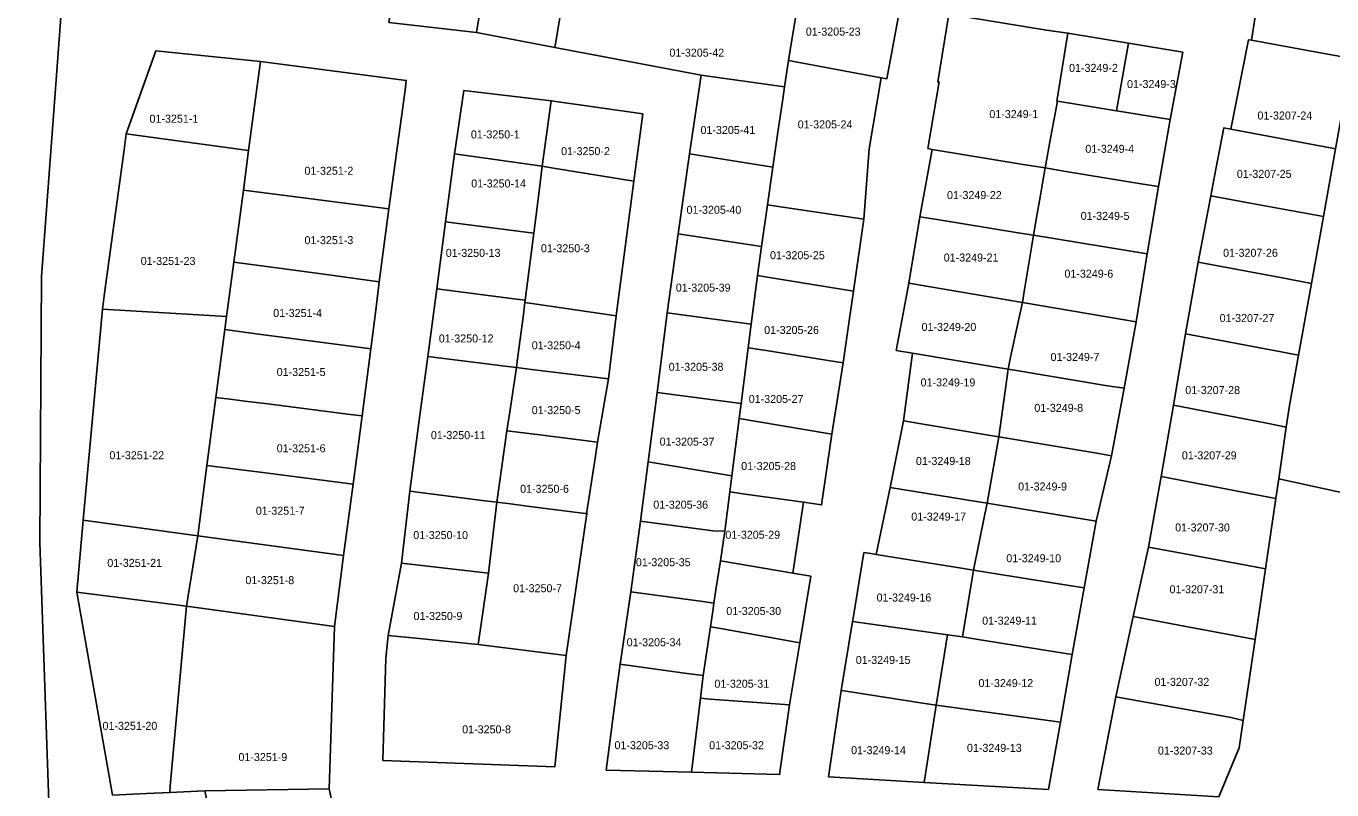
# Model space of a CAD drawing. Extents: x 419396 to 421519, y 4453567 to 4456767.
# Drawn here: x 420401.3 to 420564.4, y 4454051.8 to 4454147.3 of the extents above; entities that cross this region are included whole.
import ezdxf

# ---------------------------------------------------------------- set-up
doc = ezdxf.new("R2010")
doc.units = 0
doc.layers.add('0_KADASTRO', color=7, linetype='Continuous')

msp = doc.modelspace()

# ---------------------------------------------------------------- linework, layer by layer
at = {"layer": '0_KADASTRO'}
msp.add_lwpolyline([(420393.52, 4454200.23), (420401.88, 4454201.08), (420407.58, 4454201.39), (420409.59, 4454201.46), (420403.23, 4454115.99), (420403, 4454082.77), (420404.16, 4454049.09)], dxfattribs=at)
for points in [[(420554.36, 4454145.49), (420554.85, 4454148.41), (420556.08, 4454157.29), (420565.55, 4454155.93), (420566.65, 4454155.78), (420567.82, 4454155.61), (420568.99, 4454155.44), (420568.19, 4454150.39), (420568.06, 4454149.55), (420566.92, 4454143.21), (420565.99, 4454143.38), (420562.77, 4454143.97)], [(420446.61, 4454147.71), (420447.95, 4454155.82), (420458.83, 4454154.27), (420457.54, 4454146.47)], [(420496.55, 4454142.97), (420496.96, 4454145.53), (420497.44, 4454148.5), (420498, 4454152), (420498.43, 4454154.62), (420499.64, 4454154.42), (420511.01, 4454152.56), (420508.84, 4454140.69), (420508.1, 4454140.81)], [(420457.54, 4454146.47), (420458.83, 4454154.27), (420468.73, 4454152.78), (420467.36, 4454144.6)], [(420467.36, 4454144.6), (420468.73, 4454152.78), (420497.44, 4454148.5), (420496.96, 4454145.53), (420496.55, 4454142.97), (420496.05, 4454139.66), (420485.62, 4454141.13)], [(420557.79, 4454090.72), (420558.72, 4454097.17), (420559.11, 4454099.87), (420560.25, 4454106.16), (420561.86, 4454115.11), (420563.36, 4454123.46), (420564.89, 4454131.92), (420566.92, 4454143.21), (420568.06, 4454149.55), (420584.26, 4454146.08), (420573.24, 4454087.32)], [(420513.94, 4454131.95), (420515.36, 4454140.28), (420515.18, 4454140.31), (420516.56, 4454148.76), (420528.77, 4454146.77), (420531.44, 4454146.38), (420530.08, 4454137.88), (420530.16, 4454137.87), (420529.33, 4454133.45), (420528.59, 4454129.54), (420525.87, 4454129.98), (420514.47, 4454131.86)], [(420530.08, 4454137.88), (420531.44, 4454146.38), (420539, 4454145.13), (420537.53, 4454136.68), (420530.16, 4454137.87)], [(420537.53, 4454136.68), (420539, 4454145.13), (420545.81, 4454143.99), (420544.22, 4454135.59)], [(420551.81, 4454134.37), (420554.02, 4454145.55), (420554.36, 4454145.49), (420562.77, 4454143.97), (420565.99, 4454143.38), (420566.92, 4454143.21), (420564.89, 4454131.92), (420564.01, 4454132.11)], [(420413.81, 4454133.78), (420417.48, 4454144.15), (420430.57, 4454142.83), (420430.41, 4454141.64), (420429.09, 4454131.72)], [(420493.9, 4454124.93), (420494.56, 4454129.62), (420495.2, 4454133.99), (420495.83, 4454138.12), (420496.05, 4454139.66), (420496.55, 4454142.97), (420508.1, 4454140.81), (420506.61, 4454131.94), (420505.95, 4454123.15), (420495.85, 4454124.65)], [(420428.43, 4454126.77), (420429.09, 4454131.72), (420430.41, 4454141.64), (420430.57, 4454142.83), (420448.79, 4454140.47), (420448.63, 4454139.26), (420446.6, 4454124.42), (420435.3, 4454125.88)], [(420484.15, 4454131.3), (420485.62, 4454141.13), (420496.05, 4454139.66), (420495.83, 4454138.12), (420495.2, 4454133.99), (420494.56, 4454129.62)], [(420454.83, 4454131.29), (420455.96, 4454139.21), (420466.89, 4454137.93), (420465.76, 4454129.76)], [(420465.76, 4454129.76), (420466.89, 4454137.93), (420478.32, 4454136.29), (420477.22, 4454127.89), (420467.19, 4454129.53)], [(420528.59, 4454129.54), (420529.33, 4454133.45), (420530.16, 4454137.87), (420537.53, 4454136.68), (420544.22, 4454135.59), (420542.78, 4454127.21), (420540.85, 4454127.52), (420531.19, 4454129.11)], [(420410.83, 4454111.91), (420411.1, 4454113.89), (420413.53, 4454131.79), (420413.81, 4454133.78), (420429.09, 4454131.72), (420428.43, 4454126.77), (420427.23, 4454117.79), (420426.33, 4454111)], [(420549.3, 4454126.06), (420549.94, 4454129.39), (420550.92, 4454134.54), (420551.81, 4454134.37), (420564.01, 4454132.11), (420564.89, 4454131.92), (420563.36, 4454123.46), (420554.22, 4454125.15)], [(420512.96, 4454123.45), (420514.47, 4454131.86), (420525.87, 4454129.98), (420528.59, 4454129.54), (420528.17, 4454127.14), (420528, 4454126.15), (420527.47, 4454123.1), (420527.13, 4454121.13), (420525.46, 4454121.4), (420515.1, 4454123.1)], [(420453.7, 4454122.82), (420454.83, 4454131.29), (420465.76, 4454129.76), (420465.42, 4454126.98), (420464.91, 4454123.02), (420464.71, 4454121.38), (420463.72, 4454121.51)], [(420482.75, 4454121.32), (420484.15, 4454131.3), (420494.56, 4454129.62), (420493.9, 4454124.93), (420493.18, 4454119.74)], [(420463.61, 4454112.74), (420463.65, 4454113.01), (420464.71, 4454121.38), (420464.91, 4454123.02), (420465.42, 4454126.98), (420465.76, 4454129.76), (420467.19, 4454129.53), (420477.22, 4454127.89), (420475, 4454111.06), (420465.06, 4454112.53)], [(420527.13, 4454121.13), (420527.47, 4454123.1), (420528, 4454126.15), (420528.17, 4454127.14), (420528.59, 4454129.54), (420531.19, 4454129.11), (420540.85, 4454127.52), (420542.78, 4454127.21), (420541.76, 4454121.26), (420541.33, 4454118.8)], [(420427.23, 4454117.79), (420428.43, 4454126.77), (420435.3, 4454125.88), (420446.6, 4454124.42), (420445.38, 4454115.33), (420439.42, 4454116.14), (420434.14, 4454116.86)], [(420547.73, 4454117.79), (420549.3, 4454126.06), (420554.22, 4454125.15), (420563.36, 4454123.46), (420561.86, 4454115.11), (420558.01, 4454115.84)], [(420492.66, 4454116.09), (420493.18, 4454119.74), (420493.9, 4454124.93), (420495.85, 4454124.65), (420505.95, 4454123.15), (420504.64, 4454114.15), (420494.66, 4454115.77)], [(420511.56, 4454115.14), (420512.96, 4454123.45), (420515.1, 4454123.1), (420525.46, 4454121.4), (420527.13, 4454121.13), (420526.88, 4454119.62), (420525.98, 4454114.1), (420525.76, 4454112.74), (420514.01, 4454114.73)], [(420452.62, 4454114.43), (420453.7, 4454122.82), (420463.72, 4454121.51), (420464.71, 4454121.38), (420463.65, 4454113.01), (420462.56, 4454113.15)], [(420481.4, 4454111.42), (420482.75, 4454121.32), (420493.18, 4454119.74), (420492.66, 4454116.09), (420491.89, 4454110.01)], [(420525.76, 4454112.74), (420525.98, 4454114.1), (420526.88, 4454119.62), (420527.13, 4454121.13), (420541.33, 4454118.8), (420539.96, 4454110.33), (420538, 4454110.66)], [(420426.11, 4454109.34), (420426.33, 4454111), (420427.23, 4454117.79), (420434.14, 4454116.86), (420439.42, 4454116.14), (420445.38, 4454115.33), (420444.97, 4454111.78), (420444.35, 4454106.94), (420442.83, 4454107.14), (420430.05, 4454108.82)], [(420546.15, 4454108.83), (420547.73, 4454117.79), (420558.01, 4454115.84), (420561.86, 4454115.11), (420560.25, 4454106.16), (420559.13, 4454106.37), (420558.1, 4454106.56)], [(420491.51, 4454107.08), (420491.89, 4454110.01), (420492.66, 4454116.09), (420494.66, 4454115.77), (420504.64, 4454114.15), (420504.12, 4454110.46), (420503.38, 4454105.19), (420501.5, 4454105.49), (420493.5, 4454106.76)], [(420451.5, 4454105.98), (420452.62, 4454114.43), (420462.56, 4454113.15), (420463.65, 4454113.01), (420463.61, 4454112.74), (420463.42, 4454111.25), (420462.68, 4454105.7), (420462.54, 4454104.61), (420461.46, 4454104.74)], [(420510, 4454106.75), (420510.86, 4454111.37), (420511.56, 4454115.14), (420514.01, 4454114.73), (420525.76, 4454112.74), (420525.27, 4454110.48), (420524.28, 4454105.92), (420523.96, 4454104.42), (420522.17, 4454104.71), (420512.04, 4454106.4)], [(420408.42, 4454085.53), (420410.83, 4454111.91), (420426.33, 4454111), (420426.11, 4454109.34), (420425, 4454100.88), (420423.88, 4454092.37), (420422.73, 4454083.6)], [(420462.54, 4454104.61), (420462.68, 4454105.7), (420463.42, 4454111.25), (420463.61, 4454112.74), (420465.06, 4454112.53), (420475, 4454111.06), (420474.06, 4454103.18), (420464.42, 4454104.37)], [(420523.96, 4454104.42), (420524.28, 4454105.92), (420525.27, 4454110.48), (420525.76, 4454112.74), (420538, 4454110.66), (420539.96, 4454110.33), (420538.49, 4454102.01), (420536.41, 4454102.32), (420525.29, 4454104.18)], [(420480.13, 4454101.5), (420481.4, 4454111.42), (420491.89, 4454110.01), (420491.51, 4454107.08), (420490.61, 4454100.12)], [(420425, 4454100.88), (420426.11, 4454109.34), (420430.05, 4454108.82), (420442.83, 4454107.14), (420444.35, 4454106.94), (420443.27, 4454098.56), (420441.79, 4454098.75), (420431.47, 4454100.07), (420428.96, 4454100.38), (420426.74, 4454100.67)], [(420544.62, 4454099.9), (420546.15, 4454108.83), (420558.1, 4454106.56), (420559.13, 4454106.37), (420560.25, 4454106.16), (420559.11, 4454099.87), (420558.72, 4454097.17), (420556.51, 4454097.6), (420554.79, 4454097.93)], [(420490.37, 4454098.23), (420490.61, 4454100.12), (420491.51, 4454107.08), (420493.5, 4454106.76), (420501.5, 4454105.49), (420503.38, 4454105.19), (420501.95, 4454096.29), (420492.57, 4454097.86)], [(420449.25, 4454089.15), (420450.4, 4454098.02), (420451.5, 4454105.98), (420461.46, 4454104.74), (420462.54, 4454104.61), (420461.71, 4454099.07), (420461.35, 4454096.72), (420460.1, 4454087.79), (420458.61, 4454087.97)], [(420510.89, 4454097.94), (420512.04, 4454106.4), (420522.17, 4454104.71), (420523.96, 4454104.42), (420522.8, 4454095.96), (420521.28, 4454096.21)], [(420461.35, 4454096.72), (420461.71, 4454099.07), (420462.54, 4454104.61), (420464.42, 4454104.37), (420474.06, 4454103.18), (420472.69, 4454095.3), (420465.13, 4454096.25)], [(420522.8, 4454095.96), (420523.96, 4454104.42), (420525.29, 4454104.18), (420536.41, 4454102.32), (420538.49, 4454102.01), (420536.9, 4454093.59), (420535.06, 4454093.9), (420524.33, 4454095.7)], [(420423.88, 4454092.37), (420425, 4454100.88), (420426.74, 4454100.67), (420428.96, 4454100.38), (420431.47, 4454100.07), (420441.79, 4454098.75), (420443.27, 4454098.56), (420442.15, 4454090.04), (420430.22, 4454091.57), (420425.54, 4454092.17)], [(420479.02, 4454092.84), (420480.13, 4454101.5), (420490.61, 4454100.12), (420490.37, 4454098.23), (420489.46, 4454091.09), (420487.95, 4454091.34)], [(420543.11, 4454090.99), (420544.62, 4454099.9), (420554.79, 4454097.93), (420556.51, 4454097.6), (420558.72, 4454097.17), (420557.79, 4454090.72), (420557.43, 4454088.24), (420554.12, 4454088.87), (420553.71, 4454088.96)], [(420489.2, 4454089.06), (420489.46, 4454091.09), (420490.37, 4454098.23), (420492.57, 4454097.86), (420501.95, 4454096.29), (420500.68, 4454087.45), (420498.42, 4454087.77), (420491.13, 4454088.79)], [(420509.24, 4454089.64), (420510.89, 4454097.94), (420521.28, 4454096.21), (420522.8, 4454095.96), (420521.34, 4454087.66), (420520.03, 4454087.87)], [(420460.1, 4454087.79), (420461.35, 4454096.72), (420465.13, 4454096.25), (420472.69, 4454095.3), (420472.38, 4454093.27), (420471.36, 4454086.57), (420471.33, 4454086.37), (420471.14, 4454086.39), (420463.88, 4454087.3), (420461.82, 4454087.57)], [(420521.34, 4454087.66), (420522.8, 4454095.96), (420524.33, 4454095.7), (420535.06, 4454093.9), (420536.9, 4454093.59), (420534.97, 4454085.43)], [(420422.73, 4454083.6), (420423.88, 4454092.37), (420425.54, 4454092.17), (420430.22, 4454091.57), (420442.15, 4454090.04), (420440.94, 4454081.13)], [(420478.03, 4454085.41), (420479.02, 4454092.84), (420487.95, 4454091.34), (420489.46, 4454091.09), (420489.2, 4454089.06), (420488.58, 4454084.16), (420487.1, 4454084.22)], [(420541.5, 4454082.18), (420543.11, 4454090.99), (420553.71, 4454088.96), (420554.12, 4454088.87), (420557.43, 4454088.24), (420556.13, 4454079.45), (420555.03, 4454079.65), (420544.94, 4454081.55)], [(420448.2, 4454080.19), (420449.25, 4454089.15), (420458.61, 4454087.97), (420460.1, 4454087.79), (420459.04, 4454078.94), (420457.6, 4454079.1)], [(420488.03, 4454080.47), (420488.58, 4454084.16), (420489.2, 4454089.06), (420491.13, 4454088.79), (420498.42, 4454087.77), (420497.09, 4454078.92)], [(420507.49, 4454081.26), (420509.24, 4454089.64), (420520.03, 4454087.87), (420521.34, 4454087.66), (420521.03, 4454086.1), (420519.66, 4454079.3), (420518.38, 4454079.5)], [(420457.76, 4454070.02), (420458.83, 4454077.47), (420459.04, 4454078.94), (420460.1, 4454087.79), (420461.82, 4454087.57), (420463.88, 4454087.3), (420471.14, 4454086.39), (420471.33, 4454086.37), (420468.75, 4454068.62), (420459.08, 4454069.85)], [(420519.66, 4454079.3), (420521.03, 4454086.1), (420521.34, 4454087.66), (420534.97, 4454085.43), (420533.48, 4454077.07), (420532.38, 4454077.25), (420522.49, 4454078.84), (420521.44, 4454079.01)], [(420407.61, 4454076.54), (420408.42, 4454085.53), (420422.73, 4454083.6), (420421.34, 4454074.78)], [(420476.86, 4454076.58), (420478.03, 4454085.41), (420487.1, 4454084.22), (420488.58, 4454084.16), (420488.03, 4454080.47), (420487.48, 4454076.84), (420487.23, 4454075.18), (420485.83, 4454075.37)], [(420421.34, 4454074.78), (420422.73, 4454083.6), (420440.94, 4454081.13), (420439.82, 4454072.26)], [(420504.54, 4454072.9), (420504.6, 4454073.29), (420505.96, 4454081.5), (420506.83, 4454081.36), (420507.49, 4454081.26), (420518.38, 4454079.5), (420519.66, 4454079.3), (420518.28, 4454070.96), (420516.4, 4454071.22)], [(420539.59, 4454073.49), (420541.5, 4454082.18), (420544.94, 4454081.55), (420555.03, 4454079.65), (420556.13, 4454079.45), (420554.84, 4454070.65), (420552.87, 4454071.02), (420545.96, 4454072.3)], [(420446.52, 4454071.15), (420448.2, 4454080.19), (420457.6, 4454079.1), (420459.04, 4454078.94), (420458.83, 4454077.47), (420457.76, 4454070.02), (420450, 4454070.8)], [(420486.79, 4454072.21), (420487.13, 4454074.48), (420487.23, 4454075.18), (420487.48, 4454076.84), (420488.03, 4454080.47), (420497.09, 4454078.92), (420499.31, 4454078.54), (420497.95, 4454070.22), (420488.3, 4454071.95)], [(420518.28, 4454070.96), (420519.66, 4454079.3), (420521.44, 4454079.01), (420522.49, 4454078.84), (420532.38, 4454077.25), (420533.48, 4454077.07), (420531.99, 4454068.74), (420530.88, 4454068.92), (420519.99, 4454070.68)], [(420407.61, 4454076.54), (420421.34, 4454074.78), (420419.31, 4454052.3), (420419.24, 4454051.53), (420416.34, 4454051.4), (420412.09, 4454051.21)], [(420475.5, 4454067.54), (420476.86, 4454076.58), (420485.83, 4454075.37), (420487.23, 4454075.18), (420487.13, 4454074.48), (420486.79, 4454072.21), (420485.89, 4454066.12), (420483.54, 4454066.44)], [(420419.24, 4454051.53), (420419.31, 4454052.3), (420421.34, 4454074.78), (420439.82, 4454072.26), (420439.17, 4454051.96), (420423.63, 4454051.72)], [(420503.12, 4454064.26), (420504.54, 4454072.9), (420516.4, 4454071.22), (420514.98, 4454062.42), (420513.59, 4454062.64), (420503.74, 4454064.17)], [(420537.44, 4454063.46), (420539.59, 4454073.49), (420545.96, 4454072.3), (420552.87, 4454071.02), (420554.84, 4454070.65), (420553.34, 4454060.5), (420551.84, 4454060.88)], [(420445.85, 4454055.53), (420446.23, 4454068.31), (420446.52, 4454071.15), (420450, 4454070.8), (420457.76, 4454070.02), (420459.08, 4454069.85), (420468.75, 4454068.62), (420467.34, 4454054.72)], [(420485.54, 4454063.29), (420485.89, 4454066.12), (420486.79, 4454072.21), (420488.3, 4454071.95), (420497.95, 4454070.22), (420496.67, 4454062.46), (420486.76, 4454063.2)], [(420514.98, 4454062.42), (420516.4, 4454071.22), (420518.28, 4454070.96), (420519.99, 4454070.68), (420530.88, 4454068.92), (420531.99, 4454068.74), (420530.5, 4454060.32)], [(420473.77, 4454054.33), (420475.18, 4454065.16), (420475.5, 4454067.54), (420483.54, 4454066.44), (420485.89, 4454066.12), (420485.54, 4454063.29), (420484.42, 4454054.06)], [(420484.42, 4454054.06), (420485.54, 4454063.29), (420486.76, 4454063.2), (420496.67, 4454062.46), (420495.43, 4454053.76)], [(420501.55, 4454053.47), (420503.12, 4454064.26), (420503.74, 4454064.17), (420513.59, 4454062.64), (420514.98, 4454062.42), (420513.48, 4454052.79)], [(420535.2, 4454051.9), (420537.44, 4454063.46), (420551.84, 4454060.88), (420553.34, 4454060.5), (420552.83, 4454057.1), (420550.29, 4454050.98)], [(420513.48, 4454052.79), (420514.98, 4454062.42), (420530.5, 4454060.32), (420529.01, 4454051.91)], [(420423.63, 4454051.72), (420439.17, 4454051.96), (420441.04, 4454043.15), (420426.14, 4454039.75)]]:
    msp.add_lwpolyline(points, close=True, dxfattribs=at)

# ---------------------------------------------------------------- texts
for s, p in [('01-3205-23', (420498.7, 4454146.07)), ('01-3205-42', (420481.66, 4454143.44)), ('01-3249-2', (420531.59, 4454141.54)), ('01-3249-3', (420538.83, 4454139.52)), ('01-3249-1', (420521.63, 4454135.77)), ('01-3207-24', (420555.13, 4454135.59)), ('01-3251-1', (420416.71, 4454135.19)), ('01-3205-41', (420485.54, 4454133.78)), ('01-3205-24', (420497.69, 4454134.48)), ('01-3250-1', (420456.86, 4454133.23)), ('01-3250-2', (420468.13, 4454131.14)), ('01-3249-4', (420533.62, 4454131.43)), ('01-3251-2', (420436.07, 4454128.69)), ('01-3207-25', (420552.55, 4454128.3)), ('01-3250-14', (420456.9, 4454127.1)), ('01-3249-22', (420516.34, 4454125.65)), ('01-3205-40', (420483.8, 4454123.81)), ('01-3249-5', (420533.04, 4454123.05)), ('01-3251-3', (420436.07, 4454120.02)), ('01-3251-23', (420415.61, 4454117.42)), ('01-3250-13', (420453.72, 4454118.43)), ('01-3250-3', (420465.61, 4454119.01)), ('01-3205-25', (420494.23, 4454118.14)), ('01-3249-21', (420515.93, 4454117.85)), ('01-3207-26', (420550.83, 4454118.44)), ('01-3249-6', (420531.01, 4454115.83)), ('01-3205-39', (420482.46, 4454114.09)), ('01-3251-4', (420432.16, 4454110.92)), ('01-3207-27', (420550.4, 4454110.29)), ('01-3250-12', (420452.85, 4454107.74)), ('01-3205-26', (420493.5, 4454108.8)), ('01-3249-20', (420513.16, 4454109.18)), ('01-3250-4', (420464.46, 4454106.88)), ('01-3249-7', (420529.28, 4454105.43)), ('01-3251-5', (420432.6, 4454103.55)), ('01-3205-38', (420481.57, 4454104.2)), ('01-3249-19', (420513.04, 4454102.25)), ('01-3207-28', (420546.11, 4454101.29)), ('01-3205-27', (420491.57, 4454100.18)), ('01-3250-5', (420464.46, 4454098.79)), ('01-3249-8', (420527.25, 4454099.07)), ('01-3250-11', (420451.86, 4454095.66)), ('01-3205-37', (420480.44, 4454094.85)), ('01-3251-22', (420411.7, 4454093.15)), ('01-3251-6', (420432.6, 4454094.02)), ('01-3207-29', (420545.68, 4454093.14)), ('01-3205-28', (420490.63, 4454091.8)), ('01-3249-18', (420512.46, 4454092.43)), ('01-3250-6', (420463.01, 4454088.96)), ('01-3249-9', (420525.23, 4454089.25)), ('01-3205-36', (420479.65, 4454086.98)), ('01-3251-7', (420429.99, 4454086.22)), ('01-3249-17', (420511.88, 4454085.49)), ('01-3250-10', (420449.66, 4454083.18)), ('01-3205-29', (420488.65, 4454083.22)), ('01-3207-30', (420544.84, 4454084.13)), ('01-3249-10', (420523.75, 4454080.29)), ('01-3251-21', (420411.44, 4454079.71)), ('01-3205-35', (420477.47, 4454079.79)), ('01-3251-8', (420428.69, 4454077.55)), ('01-3250-7', (420462.14, 4454076.54)), ('01-3249-16', (420507.54, 4454075.38)), ('01-3207-31', (420544.14, 4454076.41)), ('01-3205-30', (420488.77, 4454073.69)), ('01-3250-9', (420449.7, 4454073.07)), ('01-3249-11', (420520.73, 4454072.49)), ('01-3205-34', (420476.32, 4454069.79)), ('01-3249-15', (420504.94, 4454067.58)), ('01-3205-31', (420487.28, 4454064.61)), ('01-3249-12', (420520.27, 4454064.69)), ('01-3207-32', (420542.26, 4454064.84)), ('01-3251-20', (420410.84, 4454059.35)), ('01-3250-8', (420455.77, 4454058.91)), ('01-3251-9', (420427.82, 4454055.45)), ('01-3205-33', (420474.8, 4454056.93)), ('01-3205-32', (420486.63, 4454056.93)), ('01-3249-14', (420504.36, 4454056.31)), ('01-3249-13', (420518.83, 4454056.6)), ('01-3207-33', (420542.69, 4454056.26))]:
    msp.add_text(s, height=1, dxfattribs=at).set_placement(p)

doc.saveas('drawing.dxf')
